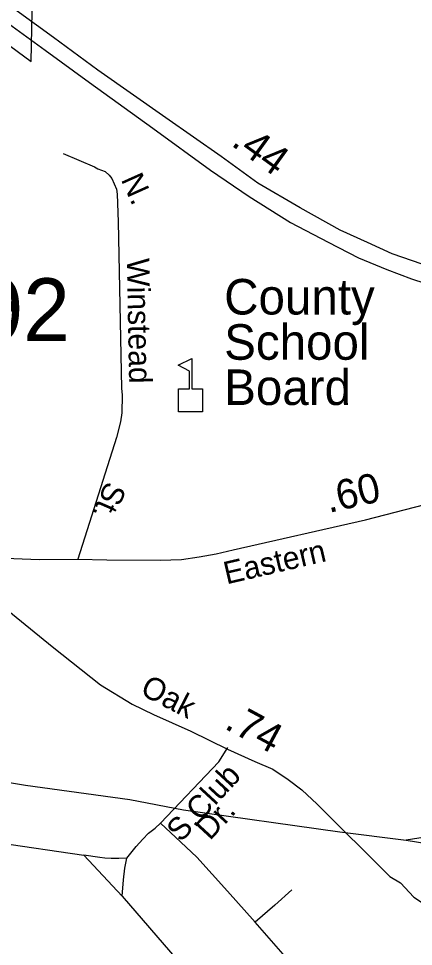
# Model space of a CAD drawing. Extents: x 2220236 to 2384410, y 720751 to 894131.
# Drawn here: x 2310420 to 2312087, y 807997 to 811914 of the extents above; entities that cross this region are included whole.
import ezdxf

# ---------------------------------------------------------------- set-up
doc = ezdxf.new("R2010")
doc.units = 0
doc.layers.add('Default', color=7, linetype='Continuous')

msp = doc.modelspace()

# ---------------------------------------------------------------- linework, layer by layer
at = {"layer": 'Default'}
for p, q in [((2309489.6, 808561.8), (2310695.2, 808381.5)), ((2310695.2, 808381.5), (2310857.2, 808209.3))]:
    msp.add_line(p, q, dxfattribs=at)
for points in [[(2313025.4, 810729.5), (2312954.9, 810729.5), (2312833.5, 810733.5), (2312677.9, 810749.6), (2312498.7, 810776.7), (2312422.4, 810792.7), (2312303.9, 810821.9), (2312229.7, 810842), (2312123.3, 810877.1), (2311996.8, 810921.3), (2311892.4, 810968.5), (2311777.9, 811020.7), (2311608.3, 811114.2), (2311429.6, 811219.6), (2311275, 811331.1), (2311042.1, 811494.8), (2310754.1, 811696.4), (2310566.8, 811834.3), (2310423.3, 811937.8), (2309869.6, 812332.5)], [(2310078.8, 812024), (2310473.5, 811733.2), (2310479.2, 812013.8)], [(2310078.8, 812024), (2310473.5, 811733.2), (2310479.2, 812013.8)], [(2310362, 811904.6), (2310531.7, 811780.1), (2310719.4, 811644.5), (2310986.4, 811450.6), (2311229.8, 811273.9), (2311393.5, 811162.4), (2311568.1, 811052.9), (2311726.7, 810969.5), (2311855.2, 810903.2), (2311973.7, 810855), (2312079.1, 810814.8), (2312186.5, 810779.7), (2312286.9, 810750.6), (2312392.3, 810727.5), (2312487.6, 810706.4), (2312653.8, 810681.3), (2312804.4, 810665.2), (2313037.2, 810656.1), (2313080.7, 810658)], [(2310608, 811344.5), (2310740.6, 811287.9), (2310754.7, 811280), (2310784.8, 811268.5), (2310802.8, 811252.6), (2310813, 811238.8), (2310833.5, 811193), (2310835.7, 811173.1), (2310840.9, 811055.1), (2310854.6, 810353.6), (2310856.8, 810323.7), (2310855.6, 810249.6), (2310850.2, 810211.6), (2310832.8, 810145.5), (2310670.4, 809631.9)], [(2310189.6, 809649.7), (2310227, 809645.1), (2310253.7, 809642.5), (2310289.5, 809641), (2310400.5, 809635), (2310506.4, 809630.2), (2310670.4, 809631.9), (2310792.3, 809629.2), (2311018.2, 809627.7), (2311108.1, 809630.7), (2311182.1, 809641.4), (2311253.8, 809654.3), (2311325.6, 809671), (2311883.6, 809797.1), (2312135.1, 809863.1)], [(2310241.6, 809523.4), (2310562.1, 809262.3), (2310765.4, 809100.8), (2310899.5, 809019.5), (2310989.2, 808976.2), (2311147.1, 808905.4), (2311301.2, 808829.4), (2311417.4, 808777.7), (2311493.4, 808744.9), (2311557.3, 808701.7), (2311615.4, 808657.3), (2311680.3, 808597.1), (2311987, 808292), (2312032.4, 808265.2), (2312088.4, 808204.3), (2312175.7, 808146.8), (2312221.9, 808117.3), (2312310.6, 808056.3), (2312353, 808022.8), (2312638.8, 807833.9)], [(2306066.1, 808920.6), (2306482, 808907.2), (2307259.9, 808891.5), (2308521.7, 808861.1), (2309241.4, 808844.8), (2309345.5, 808838.1), (2309481.6, 808823.4), (2309695.9, 808791.8), (2309952.1, 808760.6), (2310448.8, 808677.9), (2310889.3, 808616.7)], [(2310876.9, 808369.1), (2310916.2, 808418.7), (2310944, 808449.4), (2310968.8, 808474.2), (2310996.5, 808496.1), (2311019.1, 808517.3), (2311264.9, 808776.4), (2311302.8, 808836.2)], [(2312386.1, 808832.9), (2312383, 808762.7), (2312375.5, 808704.8), (2312362, 808658.6), (2312350.4, 808630.5), (2312330.7, 808598.3), (2312309.2, 808566), (2312285.4, 808539.9), (2312243.8, 808507.3), (2312226, 808491.2), (2312192.1, 808474.8), (2312136.3, 808458.3), (2312056.4, 808445.5)], [(2310889.3, 808616.7), (2311115.5, 808573.3), (2311776.3, 808480.4), (2312056.4, 808445.5)], [(2311418.1, 808099.1), (2311302.1, 808229.7), (2311172.3, 808374.2), (2311105.2, 808437), (2311019.1, 808517.3)], [(2312056.4, 808445.5), (2312579.2, 808361), (2313532.2, 808223.5), (2314032.9, 808144.9), (2314941.7, 808014.6), (2315572.6, 807919.5), (2315778.9, 807885.7), (2315971.1, 807857.7), (2316127.1, 807843.5), (2316273.2, 807827.1), (2316391.2, 807818.3), (2316495.3, 807807.5), (2316613.3, 807808.8), (2316827.2, 807801.1), (2317317.1, 807788.3), (2318345.2, 807751.5), (2319665, 807707.7), (2320578.7, 807687.5), (2321488.8, 807653.4), (2322722.5, 807614.6)], [(2310876.9, 808369.1), (2310843.3, 808367.7), (2310811.2, 808367.7), (2310784.2, 808369.8), (2310763.1, 808372), (2310695.2, 808381.5)], [(2310857.2, 808209.3), (2310862.3, 808277.2), (2310868.1, 808326.8), (2310876.9, 808369.1)], [(2311572.7, 808236.3), (2311501.2, 808170.6), (2311418.1, 808099.1)], [(2310857.2, 808209.3), (2311603.3, 807344.4), (2312024.9, 806887.5)], [(2311685.8, 807797.6), (2311547.2, 807952.4), (2311418.1, 808099.1)]]:
    msp.add_lwpolyline(points, dxfattribs=at)
msp.add_lwpolyline([(2311095.2, 810253), (2311095.2, 810350.9), (2311141.2, 810350.9), (2311141.2, 810426), (2311094.2, 810450.3), (2311150.8, 810479.4), (2311150.8, 810350.9), (2311196.9, 810350.9), (2311196.9, 810253)], close=True, dxfattribs=at)

# ---------------------------------------------------------------- texts
for s, height, rotation, p in [('.44', 125, 324.2013, (2311313, 811380.8)), ('N.', 95, 294.115, (2310850.7, 811234.8)), ('Winstead', 95, 271.1189, (2310876.7, 810901.4)), ('.60', 125, 12.7401, (2311729.1, 809826.3)), ('St.', 95, 246.442, (2310790.5, 809964.9)), ('Eastern', 95, 13.093, (2311297.7, 809524.9)), ('Oak', 95, 332.6747, (2310928.5, 809063.2)), ('.74', 125, 331.6458, (2311284.5, 808918.6)), ('S.Club', 95, 47.2525, (2311105.2, 808433.1)), ('Dr.', 95, 47.2525, (2311227.7, 808440.7))]:
    msp.add_text(s, height=height, rotation=rotation, dxfattribs=at).set_placement(p)
for s, height, p in [('Pop. 4,392', 265, (2308922.4, 810552.4)), ('County', 150, (2311287.8, 810664.5)), ('School', 150, (2311287.8, 810473.5)), ('Board', 150, (2311287.8, 810282.5))]:
    msp.add_text(s, height=height, dxfattribs=at).set_placement(p)

doc.saveas('drawing.dxf')
